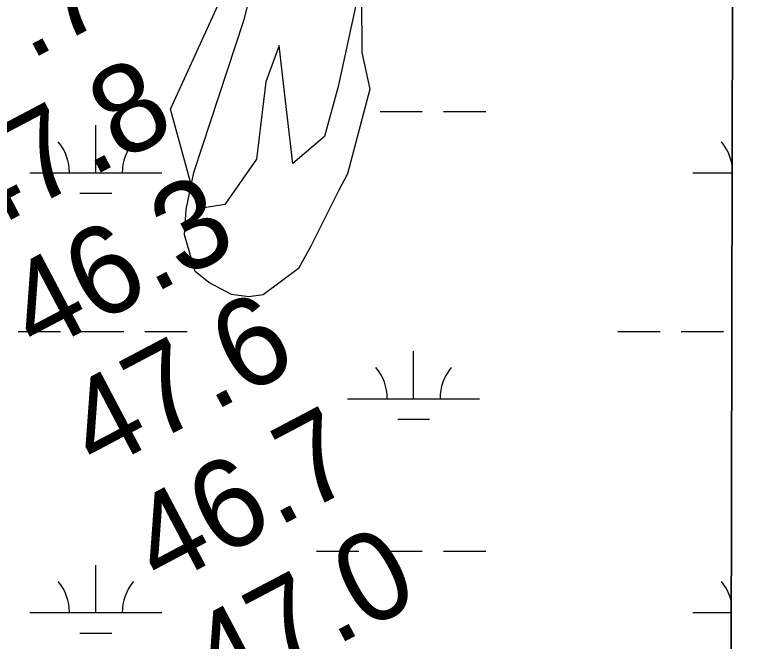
# Model space of a CAD drawing. Extents: x 3177185 to 3215018, y 812988 to 838321.
# Drawn here: x 3212242 to 3212802, y 827299 to 827773 of the extents above; entities that cross this region are included whole.
import ezdxf

# ---------------------------------------------------------------- set-up
doc = ezdxf.new("R2010")
doc.units = 0
for name, color, linetype in [('V-GRID-FRAM', 7, 'Continuous'), ('V-RIVR-RANG', 7, 'Continuous'), ('V-ROAD-CNTR', 7, 'Continuous'), ('V-SITE-VEGE', 7, 'Continuous'), ('V-WETL-SWMP', 7, 'Continuous')]:
    doc.layers.add(name, color=color, linetype=linetype)

msp = doc.modelspace()

# ---------------------------------------------------------------- linework, layer by layer
at = {"layer": 'V-GRID-FRAM'}
msp.add_lwpolyline([(3181402.42, 836586.07), (3212801.61, 836513), (3212767.22, 818326.14), (3181352.16, 818399.25), (3181402.42, 836586.07)], dxfattribs=at)
at = {"layer": 'V-ROAD-CNTR'}
msp.add_spline([(3212784.04, 828348.86), (3212610.15, 828268.62), (3212500.86, 828208.2), (3212361.17, 828105.33), (3212289.92, 828011.63), (3212212.12, 827921.98), (3212160.44, 827881.32), (3212062.5, 827839.05), (3211919.46, 827792.25), (3211747.55, 827733.29), (3211657.99, 827699.93), (3211560.1, 827656.66), (3211363.42, 827587.05), (3211182.05, 827518.61), (3211077.49, 827480.62), (3210925.45, 827421.96), (3210802.69, 827370.03), (3210708.58, 827361.3), (3210560.17, 827356.57), (3210440.78, 827364.32), (3210309.26, 827359.73), (3210189.72, 827358.08), (3210079.22, 827334.44), (3209938.5, 827302.26)], degree=3, dxfattribs=at)
at = {"layer": 'V-SITE-VEGE'}
for p, q in [((3212779.59, 824867.35), (3212786.08, 828301.43)), ((3212359.87, 827701.69), (3212414.76, 827821.83)), ((3212503.96, 827797.8), (3212486.81, 827718.85)), ((3212442.21, 827749.75), (3212431.92, 827722.29)), ((3212445.64, 827718.85), (3212442.21, 827749.75)), ((3212431.92, 827722.29), (3212425.06, 827663.93)), ((3212452.5, 827660.5), (3212445.64, 827718.85)), ((3212486.81, 827718.85), (3212476.52, 827681.09)), ((3212380.46, 827626.17), (3212359.87, 827701.69)), ((3212476.52, 827681.09), (3212452.5, 827660.5)), ((3212425.06, 827663.93), (3212401.04, 827629.61)), ((3212401.04, 827629.61), (3212380.46, 827626.17))]:
    msp.add_line(p, q, dxfattribs=at)
at = {"layer": 'V-WETL-SWMP'}
for p, q in [((3212776.78, 823382.41), (3212786.14, 828329.44)), ((3212504.07, 827859.54), (3212504.77, 827744.66)), ((3212415.65, 827769.55), (3212437.63, 827853.95)), ((3212377.54, 827653.72), (3212415.65, 827769.55)), ((3212504.77, 827744.66), (3212510.77, 827716.85)), ((3212510.77, 827716.85), (3212493.8, 827652.66)), ((3212518.44, 827699.88), (3212550.44, 827699.88)), ((3212566.44, 827699.88), (3212598.44, 827699.88)), ((3212303.37, 827653.45), (3212303.37, 827689.45)), ((3212253.37, 827653.45), (3212353.37, 827653.45)), ((3212371.78, 827625.66), (3212377.54, 827653.72)), ((3212755.28, 827653.45), (3212784.86, 827653.45)), ((3212493.8, 827652.66), (3212487.38, 827640.48)), ((3212291.37, 827638.02), (3212315.37, 827638.02)), ((3212487.38, 827640.48), (3212466, 827598.04)), ((3212370.49, 827606.64), (3212371.78, 827625.66)), ((3212378.45, 827578.83), (3212370.49, 827606.64)), ((3212466, 827598.04), (3212456.67, 827581.14)), ((3212456.67, 827581.14), (3212429.9, 827561.22)), ((3212388.88, 827570.45), (3212378.45, 827578.83)), ((3212405.98, 827561.5), (3212388.88, 827570.45)), ((3212419.12, 827559.8), (3212405.98, 827561.5)), ((3212429.9, 827561.22), (3212419.12, 827559.8)), ((3212244.53, 827533.38), (3212276.53, 827533.38)), ((3212292.53, 827533.38), (3212324.53, 827533.38)), ((3212340.53, 827533.38), (3212372.53, 827533.38)), ((3212698.44, 827533.38), (3212730.44, 827533.38)), ((3212746.44, 827533.38), (3212778.44, 827533.38)), ((3212543.84, 827482.64), (3212543.84, 827518.64)), ((3212493.84, 827482.64), (3212593.84, 827482.64)), ((3212531.84, 827467.21), (3212555.84, 827467.21)), ((3212470.44, 827367.21), (3212502.44, 827367.21)), ((3212518.44, 827367.21), (3212550.44, 827367.21)), ((3212566.44, 827367.21), (3212598.44, 827367.21)), ((3212303.37, 827320.78), (3212303.37, 827356.78)), ((3212253.37, 827320.78), (3212353.37, 827320.78)), ((3212755.28, 827320.78), (3212784.23, 827320.78)), ((3212291.37, 827305.34), (3212315.37, 827305.34))]:
    msp.add_line(p, q, dxfattribs=at)
for centre, start, end in [((3212248.13, 827653.93), 359.2282, 40.7718), ((3212358.62, 827653.93), 139.2282, 180.7718), ((3212750.04, 827653.93), 8.8077, 40.7718), ((3212488.6, 827483.11), 359.2282, 40.7718), ((3212599.09, 827483.11), 139.2282, 180.7718), ((3212248.13, 827321.25), 359.2282, 40.7718), ((3212358.62, 827321.25), 139.2282, 180.7718), ((3212750.04, 827321.25), 13.9441, 40.7718)]:
    msp.add_arc(centre, 35.25, start, end, dxfattribs=at)

# ---------------------------------------------------------------- texts
at = {"layer": 'V-RIVR-RANG'}
for s, p in [('47.7', (3212164.91, 827691.8)), ('47.8', (3212211.78, 827603.46)), ('46.3', (3212258.65, 827515.13)), ('47.6', (3212303.88, 827425.93)), ('46.7', (3212352.39, 827338.46)), ('47.0', (3212396.69, 827248.77))]:
    msp.add_text(s, height=67, rotation=27.8083, dxfattribs=at).set_placement(p)

doc.saveas('drawing.dxf')
